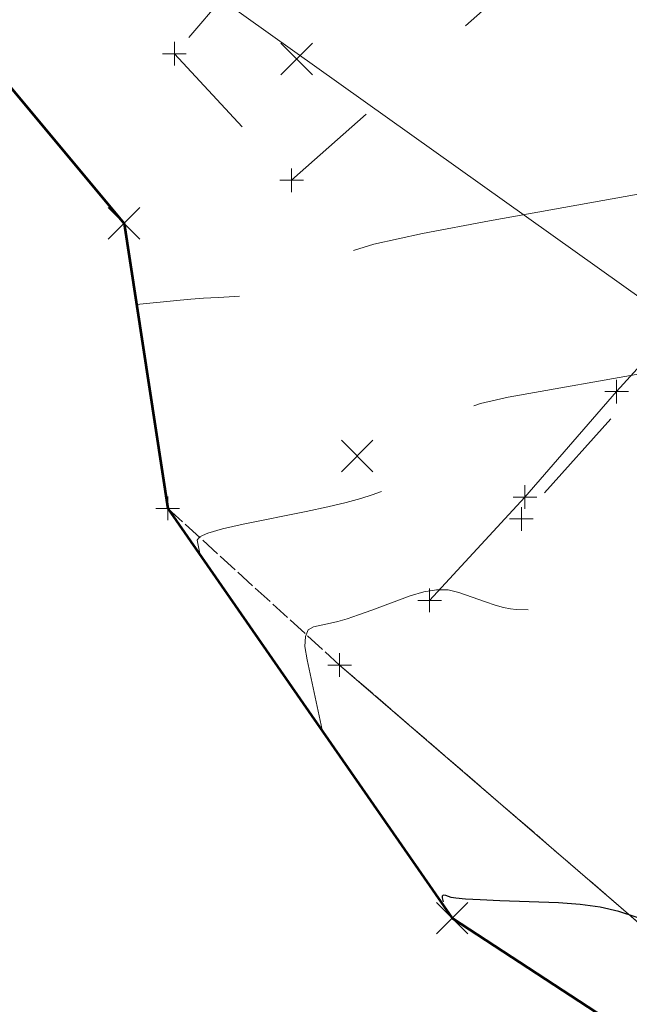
# Model space of a CAD drawing. Extents: x 1926935 to 1928139, y 199322 to 200300.
# Tile 601 of 656: x 1927353 to 1927378, y 199953 to 199994. Entities that reach past the tile are written whole.
import ezdxf

# ---------------------------------------------------------------- set-up
doc = ezdxf.new("R2010")
doc.units = 0
doc.header["$MEASUREMENT"] = 0
for name, pattern in [('DGN Style 2', [14.030763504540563, 8.418458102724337, -5.612305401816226]), ('DGN Style 3', [19.64306890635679, 14.03076350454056, -5.612305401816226]), ('DGN Style 5', [9.821534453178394, 4.209229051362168, -5.612305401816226]), ('fenceex', [0.9999979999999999, 0.8499983, -0.07499984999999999, -0.07499984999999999]), ('gateex', [0]), ('ohelecex', [0])]:
    doc.linetypes.add(name, pattern=pattern)
for name, color, linetype, lineweight in [('DT_X_Contour_Major', 132, 'DGN Style 3', 30), ('DT_X_Contour_Minor', 136, 'DGN Style 3', 0), ('DT_X_Terrain_Ground_Line', 92, 'DGN Style 3', 13), ('PV_X_Driveway', 7, 'DGN Style 5', 0), ('RD_X_Bumper_Block', 7, 'DGN Style 2', 0), ('RD_X_Fence', 230, 'fenceex', 0), ('RD_X_Gate', 230, 'gateex', 0), ('SV_X_Random_Point (Construction)', 7, 'Continuous', 0), ('UT_X_Overhead_Electric', 1, 'ohelecex', 0)]:
    doc.layers.add(name, color=color, linetype=linetype, lineweight=lineweight)
doc.layers.add('SV_X_Shot_Marker (Construction)', color=40, linetype='Continuous', lineweight=0, transparency=0.5)
doc.layers.add('SV_X_Terrain_Boundary', color=7, linetype='Continuous', lineweight=53, plot=False)

# ---------------------------------------------------------------- blocks, each defined once
blk = doc.blocks.new('SVPT_463')
at = {"layer": 'SV_X_Shot_Marker (Construction)', "transparency": 33554495}
for p, q in [((0, 0.0249999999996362), (0, -0.0249999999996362)), ((-0.02500000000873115, 0), (0.02499999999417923, 0))]:
    blk.add_line(p, q, dxfattribs=at)
blk.add_point((0, 0), dxfattribs=at)
blk = doc.blocks.new('SVPT_464')
at = {"layer": 'SV_X_Shot_Marker (Construction)', "transparency": 33554495}
for p, q in [((0, 0.0249999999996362), (0, -0.0249999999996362)), ((-0.02499999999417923, 0), (0.02500000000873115, 0))]:
    blk.add_line(p, q, dxfattribs=at)
blk.add_point((0, 0), dxfattribs=at)
blk = doc.blocks.new('SVPT_478')
at = {"layer": 'SV_X_Shot_Marker (Construction)', "transparency": 33554495}
for p, q in [((1.455191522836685e-11, 0.02500000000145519), (1.455191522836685e-11, -0.02499999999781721)), ((-0.02499999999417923, 1.818989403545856e-12), (0.02500000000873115, 1.818989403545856e-12))]:
    blk.add_line(p, q, dxfattribs=at)
blk.add_point((1.455191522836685e-11, 1.818989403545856e-12), dxfattribs=at)
blk = doc.blocks.new('SVPT_503')
at = {"layer": 'SV_X_Shot_Marker (Construction)', "transparency": 33554495}
for p, q in [((1.455191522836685e-11, 0.0249999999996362), (1.455191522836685e-11, -0.0249999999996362)), ((-0.02499999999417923, 0), (0.02500000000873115, 0))]:
    blk.add_line(p, q, dxfattribs=at)
blk.add_point((1.455191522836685e-11, 0), dxfattribs=at)
blk = doc.blocks.new('SVPT_504')
at = {"layer": 'SV_X_Shot_Marker (Construction)', "transparency": 33554495}
for p, q in [((0, 0.02500000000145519), (0, -0.0249999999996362)), ((-0.02499999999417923, 0), (0.02500000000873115, 0))]:
    blk.add_line(p, q, dxfattribs=at)
blk.add_point((0, 0), dxfattribs=at)
blk = doc.blocks.new('SVPT_505')
at = {"layer": 'SV_X_Shot_Marker (Construction)', "transparency": 33554495}
for p, q in [((0, 0.02500000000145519), (0, -0.0249999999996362)), ((-0.02499999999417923, 0), (0.02500000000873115, 0))]:
    blk.add_line(p, q, dxfattribs=at)
blk.add_point((0, 0), dxfattribs=at)
blk = doc.blocks.new('SVPT_512')
at = {"layer": 'SV_X_Shot_Marker (Construction)', "transparency": 33554495}
for p, q in [((0, 0.02500000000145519), (0, -0.02499999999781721)), ((-0.02500000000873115, 1.818989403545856e-12), (0.02499999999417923, 1.818989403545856e-12))]:
    blk.add_line(p, q, dxfattribs=at)
blk.add_point((0, 1.818989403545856e-12), dxfattribs=at)
blk = doc.blocks.new('SVPT_513')
at = {"layer": 'SV_X_Shot_Marker (Construction)', "transparency": 33554495}
for p, q in [((1.455191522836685e-11, 0.02499999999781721), (1.455191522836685e-11, -0.02500000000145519)), ((-0.02499999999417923, -1.818989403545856e-12), (0.02500000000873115, -1.818989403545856e-12))]:
    blk.add_line(p, q, dxfattribs=at)
blk.add_point((1.455191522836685e-11, -1.818989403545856e-12), dxfattribs=at)
blk = doc.blocks.new('SVPT_514')
at = {"layer": 'SV_X_Shot_Marker (Construction)', "transparency": 33554495}
for p, q in [((1.455191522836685e-11, 0.02499999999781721), (1.455191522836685e-11, -0.02500000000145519)), ((-0.02499999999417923, -1.818989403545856e-12), (0.02500000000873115, -1.818989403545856e-12))]:
    blk.add_line(p, q, dxfattribs=at)
blk.add_point((1.455191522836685e-11, -1.818989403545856e-12), dxfattribs=at)
blk = doc.blocks.new('SVPT_515')
at = {"layer": 'SV_X_Shot_Marker (Construction)', "transparency": 33554495}
for p, q in [((1.455191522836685e-11, 0.0249999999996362), (1.455191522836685e-11, -0.0249999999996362)), ((-0.02499999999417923, 0), (0.02500000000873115, 0))]:
    blk.add_line(p, q, dxfattribs=at)
blk.add_point((1.455191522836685e-11, 0), dxfattribs=at)
blk = doc.blocks.new('SVPT_516')
at = {"layer": 'SV_X_Shot_Marker (Construction)', "transparency": 33554495}
for p, q in [((1.455191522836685e-11, 0.0249999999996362), (1.455191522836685e-11, -0.0249999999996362)), ((-0.02499999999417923, 0), (0.02500000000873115, 0))]:
    blk.add_line(p, q, dxfattribs=at)
blk.add_point((1.455191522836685e-11, 0), dxfattribs=at)
blk = doc.blocks.new('X_191')
at = {"layer": 'SV_X_Random_Point (Construction)', "color": 7, "linetype": 'Continuous', "lineweight": 0, "transparency": 33554559}
for p, q in [((-0.03333333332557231, -0.03337499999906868), (0.03333333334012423, 0.03337500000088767)), ((-0.03333333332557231, 0.03337500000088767), (0.03333333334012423, -0.03337499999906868))]:
    blk.add_line(p, q, dxfattribs=at)
blk = doc.blocks.new('X_199')
at = {"layer": 'SV_X_Random_Point (Construction)', "color": 7, "linetype": 'Continuous', "lineweight": 0, "transparency": 33554559}
for p, q in [((-0.03333333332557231, -0.03337499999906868), (0.03333333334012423, 0.03337500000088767)), ((-0.03333333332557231, 0.03337500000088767), (0.03333333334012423, -0.03337499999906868))]:
    blk.add_line(p, q, dxfattribs=at)
blk = doc.blocks.new('X_200')
at = {"layer": 'SV_X_Random_Point (Construction)', "color": 7, "linetype": 'Continuous', "lineweight": 0, "transparency": 33554559}
for p, q in [((-0.03333333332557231, -0.03337499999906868), (0.03333333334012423, 0.03337500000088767)), ((-0.03333333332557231, 0.03337500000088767), (0.03333333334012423, -0.03337499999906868))]:
    blk.add_line(p, q, dxfattribs=at)
blk = doc.blocks.new('X_201')
at = {"layer": 'SV_X_Random_Point (Construction)', "color": 7, "linetype": 'Continuous', "lineweight": 0, "transparency": 33554559}
for p, q in [((-0.03333333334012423, -0.03337499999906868), (0.03333333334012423, 0.03337500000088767)), ((-0.03333333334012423, 0.03337500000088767), (0.03333333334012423, -0.03337499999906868))]:
    blk.add_line(p, q, dxfattribs=at)
blk = doc.blocks.new('*U2117', base_point=(1927600.1255, 199832.7095, 682.6088333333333))
at = {"layer": 'DT_X_Contour_Major', "elevation": 664.99999998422, "flags": 128}
blk.add_lwpolyline([(1927307.688643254, 200212.2564599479), (1927318.576150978, 200200.5253609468), (1927320.872123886, 200198.1380513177), (1927323.093967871, 200196.0037362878), (1927325.241682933, 200194.1224158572), (1927327.315269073, 200192.4940900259), (1927332.745993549, 200188.4892139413), (1927334.656762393, 200187.070197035), (1927336.316025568, 200185.8168033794), (1927337.723783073, 200184.7290329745), (1927338.880034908, 200183.8068858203), (1927341.628032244, 200181.5686577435), (1927342.886523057, 200180.5369016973), (1927344.600997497, 200179.1203046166), (1927346.771455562, 200177.3188665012), (1927349.397897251, 200175.1325873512), (1927359.661057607, 200166.5813142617), (1927361.906203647, 200164.7144916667), (1927363.745158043, 200163.1889204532), (1927365.177920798, 200162.0046006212), (1927368.45703262, 200159.3014162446), (1927369.877555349, 200158.1458693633), (1927371.679789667, 200156.7066170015), (1927373.863735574, 200154.9836591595), (1927376.429393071, 200152.9769958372), (1927383.780095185, 200147.2476196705), (1927386.244690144, 200145.3284807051), (1927388.125448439, 200143.8680959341), (1927389.422370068, 200142.8664653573), (1927390.135455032, 200142.3235889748), (1927391.258566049, 200141.4875908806), (1927392.041608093, 200140.9242108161), (1927393.548400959, 200139.8610691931), (1927395.77894465, 200138.2981660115), (1927398.733239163, 200136.2355012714), (1927407.576358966, 200130.06871322), (1927410.893121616, 200127.7268368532), (1927414.211069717, 200125.3262987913), (1927417.530203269, 200122.8670990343), (1927420.85052227, 200120.3492375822), (1927436.348110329, 200108.462340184), (1927436.953657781, 200108.0373749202), (1927437.152562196, 200107.8969766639), (1927437.230234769, 200107.8400378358), (1927437.644526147, 200107.4828472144), (1927454.356694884, 200093.1116373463), (1927456.453556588, 200091.3058999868), (1927457.899862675, 200090.0577127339), (1927458.695613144, 200089.3670755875), (1927459.950206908, 200088.2687766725), (1927460.671151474, 200087.6111777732), (1927461.893039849, 200086.4621052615), (1927463.615872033, 200084.8215591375), (1927465.839648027, 200082.689539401), (1927476.690445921, 200072.2602363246), (1927479.551864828, 200069.5054056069), (1927482.43950031, 200066.7214901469), (1927483.608108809, 200065.6516773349), (1927484.948207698, 200064.5301754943), (1927486.459796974, 200063.3569846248), (1927488.142876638, 200062.1321047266), (1927492.859742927, 200058.7968396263), (1927494.509718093, 200057.4665232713), (1927495.921993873, 200055.9770230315), (1927497.096570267, 200054.3283389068), (1927498.033447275, 200052.5204708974), (1927500.214853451, 200047.4872443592), (1927500.9963978, 200045.7920245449), (1927501.704976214, 200044.4812850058), (1927502.340588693, 200043.5550257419), (1927502.903235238, 200043.0132467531), (1927504.306338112, 200042.08114315), (1927504.888559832, 200041.7183210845), (1927505.582897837, 200041.3289325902), (1927506.389352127, 200040.9129776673), (1927507.3079227, 200040.4704563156), (1927511.856190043, 200038.3433683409), (1927512.026176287, 200035.8190003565), (1927512.045244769, 200035.2837139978), (1927512.029598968, 200034.7597269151), (1927511.979238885, 200034.2470391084), (1927511.894164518, 200033.7456505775), (1927511.416150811, 200031.4322024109), (1927514.753817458, 200029.1705413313), (1927515.387677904, 200028.7270619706), (1927515.858830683, 200028.3659072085), (1927516.167275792, 200028.087077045), (1927516.313013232, 200027.8905714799), (1927516.613470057, 200027.1656362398), (1927521.350495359, 200023.3014065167), (1927522.522284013, 200022.1413234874), (1927524.007496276, 200020.3171728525), (1927525.806132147, 200017.8289546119), (1927527.918191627, 200014.6766687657), (1927533.968248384, 200005.3851497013), (1927535.991661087, 200002.2781097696), (1927537.524356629, 199999.9256292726), (1927538.566335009, 199998.3277082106), (1927539.117596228, 199997.4843465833), (1927539.933336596, 199996.24146149), (1927540.280409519, 199995.6934896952), (1927540.70982301, 199994.9817381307), (1927541.221577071, 199994.1062067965), (1927541.815671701, 199993.0668956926), (1927544.780241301, 199987.8346244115), (1927543.01726346, 199987.190940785), (1927542.666229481, 199987.0606985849), (1927542.368689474, 199986.945836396), (1927542.124643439, 199986.8463542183), (1927541.934091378, 199986.7622520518), (1927541.169667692, 199986.4056619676), (1927538.068292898, 199989.3910597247), (1927537.343900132, 199990.0773979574), (1927536.49988246, 199990.8569564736), (1927535.536239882, 199991.7297352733), (1927534.452972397, 199992.6957343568), (1927531.404759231, 199995.396025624), (1927530.219364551, 199996.4417735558), (1927528.949340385, 199997.5537989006), (1927527.594686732, 199998.7321016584), (1927526.155403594, 199999.9766818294), (1927522.20447591, 200003.3839321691), (1927520.806026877, 200004.5884857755), (1927519.573875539, 200005.6467088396), (1927518.508021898, 200006.5586013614), (1927517.608465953, 200007.324163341), (1927513.798566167, 200010.5553479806), (1927513.372588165, 200010.3947687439), (1927513.29173816, 200010.3465004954), (1927513.231750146, 200010.2705154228), (1927513.192624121, 200010.166813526), (1927513.174360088, 200010.0353948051), (1927513.13780591, 200009.3574348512), (1927512.466242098, 200007.6733430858), (1927512.276604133, 200007.2182077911), (1927511.995503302, 200006.5745555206), (1927511.622939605, 200005.7423862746), (1927511.158913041, 200004.7217000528), (1927508.780042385, 199999.5186247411), (1927508.712781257, 199998.0459561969), (1927508.697099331, 199997.7314110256), (1927508.67887975, 199997.4189191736), (1927508.658122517, 199997.1084806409), (1927508.634827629, 199996.8000954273), (1927508.56932439, 199995.980472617), (1927508.521453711, 199995.5090855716), (1927508.426969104, 199994.7096415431), (1927508.285870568, 199993.5821405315), (1927508.098158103, 199992.1265825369), (1927507.113400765, 199984.5685122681), (1927507.044051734, 199984.3184499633), (1927507.022118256, 199984.2335073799), (1927506.986038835, 199984.0858491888), (1927506.935813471, 199983.87547539), (1927506.871442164, 199983.6023859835), (1927506.538035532, 199982.1816323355), (1927506.962749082, 199981.0820544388), (1927507.060711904, 199980.8289618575), (1927507.172580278, 199980.5409317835), (1927507.298354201, 199980.2179642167), (1927507.438033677, 199979.8600591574), (1927507.829053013, 199978.8590623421), (1927508.008754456, 199978.3937455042), (1927508.254594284, 199977.7485426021), (1927508.566572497, 199976.9234536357), (1927508.944689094, 199975.9184786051), (1927510.041184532, 199972.9986971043), (1927510.35299009, 199971.9987567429), (1927510.466035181, 199971.1887717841), (1927510.380319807, 199970.568742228), (1927510.095843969, 199970.1386680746), (1927509.072227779, 199969.2450775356), (1927508.695653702, 199968.9417103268), (1927508.333643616, 199968.7018016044), (1927507.98619752, 199968.5253513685), (1927507.653315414, 199968.4123596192), (1927506.78504845, 199968.1956596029), (1927506.438685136, 199968.1614115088), (1927506.050795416, 199968.2211922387), (1927505.62137929, 199968.3750017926), (1927505.150436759, 199968.6228401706), (1927502.855810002, 199969.9988198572), (1927488.394627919, 199964.5737508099), (1927485.472127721, 199963.542630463), (1927482.902276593, 199962.774299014), (1927480.685074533, 199962.2687564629), (1927478.820521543, 199962.0260028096), (1927474.318578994, 199961.7290449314), (1927472.614293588, 199961.6252933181), (1927470.877894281, 199961.5367568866), (1927469.109381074, 199961.4634356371), (1927467.308753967, 199961.4053295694), (1927462.464263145, 199961.270666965), (1927460.671883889, 199961.1646706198), (1927458.928114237, 199960.9476785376), (1927457.232954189, 199960.6196907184), (1927455.586403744, 199960.1807071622), (1927451.260415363, 199958.8620900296), (1927449.669078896, 199958.4037077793), (1927448.139560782, 199958.0175238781), (1927446.671861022, 199957.7035383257), (1927445.265979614, 199957.4617511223), (1927441.599386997, 199956.9132497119), (1927440.176703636, 199956.7478816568), (1927438.658598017, 199956.6631535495), (1927437.045070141, 199956.6590653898), (1927435.336120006, 199956.7356171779), (1927427.138367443, 199957.2810187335), (1927425.935536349, 199958.0067284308), (1927425.688147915, 199958.1472427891), (1927425.46148165, 199958.2577674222), (1927425.255537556, 199958.3383023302), (1927425.070315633, 199958.388847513), (1927424.604020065, 199958.4836483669), (1927424.437788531, 199958.5170339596), (1927424.288815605, 199958.5460900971), (1927424.157101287, 199958.5708167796), (1927424.042645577, 199958.5912140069), (1927423.760441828, 199958.6398340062), (1927423.665705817, 199958.6555502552), (1927423.593150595, 199958.6662340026), (1927423.542776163, 199958.6718852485), (1927423.51458252, 199958.6725039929), (1927423.468973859, 199958.6674439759), (1927423.088515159, 199958.6660105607), (1927421.981345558, 199958.6655053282), (1927420.147465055, 199958.6659282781), (1927417.58687365, 199958.6672794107), (1927409.789682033, 199958.6721200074), (1927407.119752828, 199958.7310373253), (1927404.957858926, 199958.9041588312), (1927403.304000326, 199959.1914845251), (1927402.15817703, 199959.5930144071), (1927399.780028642, 199960.81603301), (1927398.908065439, 199961.2110214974), (1927398.075787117, 199961.4787230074), (1927397.283193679, 199961.6191375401), (1927396.530285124, 199961.6322650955), (1927394.575442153, 199961.49755594), (1927393.738509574, 199961.3355711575), (1927392.693844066, 199960.9506486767), (1927391.441445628, 199960.3427884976), (1927389.981314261, 199959.5119906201), (1927385.810653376, 199956.9992793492), (1927384.418908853, 199956.1565306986), (1927383.371670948, 199955.5128182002), (1927382.668939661, 199955.0681418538), (1927382.310714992, 199954.8225016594), (1927381.814791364, 199954.4328426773), (1927381.649697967, 199954.3025167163), (1927381.526360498, 199954.20378307), (1927381.444778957, 199954.1366417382), (1927381.404953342, 199954.101092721), (1927381.354426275, 199954.0484184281), (1927381.333467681, 199954.0293020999), (1927381.308487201, 199954.0114588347), (1927381.279484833, 199953.9948886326), (1927381.246460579, 199953.9795914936), (1927381.153033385, 199953.9404965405), (1927381.138227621, 199953.9522456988), (1927381.163880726, 199954.0168143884), (1927381.2299927, 199954.1342026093), (1927381.336563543, 199954.3044103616), (1927381.928298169, 199955.2219587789), (1927378.633451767, 199956.4682186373), (1927377.89894815, 199956.706260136), (1927377.107514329, 199956.886273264), (1927376.259150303, 199957.0082580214), (1927375.353856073, 199957.0722144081), (1927372.863831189, 199957.165393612), (1927372.035646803, 199957.1999165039), (1927371.418612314, 199957.2336007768), (1927371.012727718, 199957.2664464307), (1927370.817993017, 199957.2984534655), (1927370.580233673, 199957.3826873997), (1927370.50434539, 199957.4003904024), (1927370.455000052, 199957.3903239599), (1927370.432197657, 199957.3524880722), (1927370.435938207, 199957.2868827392), (1927370.515327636, 199956.9159291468)], dxfattribs=at)
at = {"layer": 'DT_X_Contour_Minor', "flags": 128}
for points, elevation in [([(1927293.007263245, 200215.7133241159), (1927299.99563219, 200209.9872216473), (1927301.57369121, 200208.558317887), (1927303.312853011, 200206.7256505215), (1927305.213117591, 200204.4892195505), (1927307.27448495, 200201.8490249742), (1927312.986268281, 200194.2701546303), (1927314.873190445, 200191.770927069), (1927316.250119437, 200189.9573971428), (1927317.117055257, 200188.8295648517), (1927317.473997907, 200188.3874301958), (1927317.745854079, 200188.1226679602), (1927318.233334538, 200187.7074669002), (1927319.491883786, 200186.6604353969), (1927321.521501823, 200184.9815734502), (1927324.322188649, 200182.6708810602), (1927332.818778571, 200175.6665940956), (1927335.618914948, 200173.3613409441), (1927337.646881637, 200171.6987967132), (1927338.902678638, 200170.6789614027), (1927339.386305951, 200170.3018350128), (1927339.646419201, 200170.1531098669), (1927339.756591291, 200170.0850405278), (1927339.892022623, 200169.9923763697), (1927340.052713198, 200169.8751173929), (1927340.238663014, 200169.7332635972), (1927340.76820818, 200169.3221937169), (1927341.36042281, 200168.9169680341), (1927342.739907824, 200168.009593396), (1927344.906663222, 200166.6000698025), (1927347.860689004, 200164.6883972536), (1927356.787784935, 200158.9210718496), (1927359.785125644, 200156.9819303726), (1927362.081825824, 200155.4899999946), (1927363.677885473, 200154.4452807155), (1927364.573304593, 200153.8477725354), (1927366.02690154, 200152.8506988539), (1927366.842599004, 200152.2726069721), (1927368.199493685, 200151.2861365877), (1927370.097585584, 200149.8912877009), (1927372.536874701, 200148.0880603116), (1927382.241611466, 200140.9002233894), (1927384.256944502, 200139.4108790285), (1927385.809241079, 200138.2669161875), (1927386.898501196, 200137.4683348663), (1927389.185812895, 200135.7992933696), (1927390.300330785, 200135.008835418), (1927391.928400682, 200133.8892426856), (1927394.070022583, 200132.4405151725), (1927396.725196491, 200130.6626528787), (1927404.490396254, 200125.4828403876), (1927407.15619267, 200123.7014289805), (1927409.329682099, 200122.2420541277), (1927411.010864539, 200121.1047158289), (1927412.199739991, 200120.2894140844), (1927414.71366521, 200118.5446581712), (1927415.84017959, 200117.7604782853), (1927417.334278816, 200116.7165055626), (1927419.195962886, 200115.412740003), (1927421.425231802, 200113.8491816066), (1927427.860062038, 200109.3333021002), (1927430.139997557, 200107.701274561), (1927432.153681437, 200106.1921015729), (1927433.901113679, 200104.805783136), (1927435.382294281, 200103.5423192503), (1927438.977107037, 200100.33688829), (1927440.367568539, 200099.1037518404), (1927441.842843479, 200097.8084157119), (1927443.402931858, 200096.4508799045), (1927445.047833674, 200095.0311444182), (1927449.547323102, 200091.1622502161), (1927451.246021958, 200089.6981596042), (1927452.967501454, 200088.2075584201), (1927454.711761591, 200086.6904466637), (1927456.478802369, 200085.1468243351), (1927461.221285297, 200080.9951506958), (1927462.920437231, 200079.4954357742), (1927464.461030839, 200078.1100462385), (1927465.843066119, 200076.838982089), (1927467.066543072, 200075.6822433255), (1927470.117737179, 200072.7500404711), (1927471.452711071, 200071.4661002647), (1927473.169237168, 200069.8134317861), (1927475.267315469, 200067.7920350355), (1927477.746945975, 200065.4019100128), (1927484.868030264, 200058.5366055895), (1927487.261870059, 200056.2434577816), (1927489.10257623, 200054.512992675), (1927490.390148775, 200053.3452102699), (1927491.124587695, 200052.7401105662), (1927492.345579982, 200051.8767549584), (1927492.791181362, 200051.4897212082), (1927493.212241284, 200050.9761366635), (1927493.608759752, 200050.3360013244), (1927493.980736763, 200049.5693151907), (1927494.939953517, 200047.3560844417), (1927495.178421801, 200046.6078711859), (1927495.174414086, 200046.0231544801), (1927494.927930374, 200045.6019343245), (1927494.438970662, 200045.3442107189), (1927492.811776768, 200044.8749431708), (1927492.26334496, 200044.7120621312), (1927491.838444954, 200044.5753696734), (1927491.537076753, 200044.4648657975), (1927491.359240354, 200044.3805505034), (1927491.049719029, 200044.1906278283), (1927490.892633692, 200044.1546128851), (1927490.653518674, 200044.1890100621), (1927490.332373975, 200044.2938193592), (1927489.929199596, 200044.4690407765), (1927488.744695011, 200045.0301807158), (1927488.084926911, 200045.3627787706), (1927486.99400105, 200045.9397179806), (1927485.471917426, 200046.7609983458), (1927483.518676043, 200047.8266198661), (1927473.397514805, 200053.3696496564), (1927473.03767878, 200052.7054823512), (1927472.968178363, 200052.5652559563), (1927472.913892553, 200052.4292199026), (1927472.874821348, 200052.2973741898), (1927472.850964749, 200052.1697188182), (1927472.775134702, 200051.583771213), (1927471.618259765, 200047.2719787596), (1927471.371909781, 200046.3834848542), (1927471.128663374, 200045.5659141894), (1927470.888520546, 200044.8192667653), (1927470.651481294, 200044.1435425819), (1927469.5525398, 200041.1556506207), (1927469.80678964, 200036.8544608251), (1927469.880418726, 200035.8414902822), (1927469.992341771, 200034.6459457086), (1927470.142558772, 200033.2678271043), (1927470.33106973, 200031.7071344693), (1927471.300140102, 200023.9978961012), (1927471.3024467, 200023.9917004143), (1927471.310694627, 200023.9529610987), (1927471.334449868, 200023.8393984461), (1927471.373712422, 200023.6510124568), (1927471.428482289, 200023.3878031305), (1927471.720258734, 200021.9849051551), (1927473.562438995, 200018.8640264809), (1927473.966511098, 200018.1528200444), (1927474.389221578, 200017.3567201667), (1927474.830570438, 200016.4757268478), (1927475.290557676, 200015.5098400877), (1927476.542041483, 200012.820950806), (1927476.980993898, 200011.8776320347), (1927477.359238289, 200011.0643426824), (1927477.676774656, 200010.381082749), (1927477.933602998, 200009.8278522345), (1927478.537534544, 200008.5259434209), (1927478.758694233, 200008.0538073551), (1927478.969224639, 200007.6138307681), (1927479.169125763, 200007.2060136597), (1927479.358397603, 200006.8303560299), (1927480.216864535, 200005.1523258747), (1927478.094073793, 200006.6219767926), (1927477.563772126, 200006.9472382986), (1927476.882634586, 200007.2931724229), (1927476.050661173, 200007.6597791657), (1927475.067851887, 200008.0470585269), (1927472.245912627, 200009.1073669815), (1927471.189566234, 200009.5514998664), (1927470.136981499, 200010.0886671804), (1927469.088158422, 200010.7188689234), (1927468.043097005, 200011.4421050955), (1927463.174920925, 200015.0342875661), (1927458.363985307, 200012.6656823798), (1927457.075586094, 200011.9209490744), (1927455.272218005, 200010.7018656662), (1927452.95388104, 200009.0084321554), (1927450.120575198, 200006.8406485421), (1927441.878467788, 200000.4274254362), (1927439.118248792, 199998.300509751), (1927437.019172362, 199996.7296800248), (1927435.581238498, 199995.7149362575), (1927434.804447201, 199995.2562784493), (1927433.614527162, 199994.7746389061), (1927432.888885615, 199994.5114238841), (1927431.604401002, 199994.0830084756), (1927429.761073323, 199993.4893926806), (1927427.35890258, 199992.730576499), (1927420.207989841, 199990.4867994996), (1927417.811477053, 199989.7449071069), (1927415.985123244, 199989.2020626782), (1927414.728928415, 199988.8582662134), (1927414.042892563, 199988.7135177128), (1927412.973675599, 199988.5929189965), (1927412.576903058, 199988.5425574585), (1927412.188498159, 199988.481921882), (1927411.808460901, 199988.4110122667), (1927411.436791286, 199988.3298286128), (1927410.456829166, 199988.099640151), (1927409.854251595, 199988.0108549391), (1927408.781490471, 199987.9171406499), (1927407.238545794, 199987.8184972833), (1927405.225417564, 199987.7149248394), (1927399.230164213, 199987.4321595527), (1927397.183593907, 199987.3374060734), (1927395.540323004, 199987.2652196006), (1927394.300351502, 199987.2156001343), (1927393.463679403, 199987.1885476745), (1927391.77028634, 199987.1464971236), (1927391.156713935, 199987.1598270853), (1927390.586041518, 199987.2313548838), (1927390.05826909, 199987.3610805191), (1927389.57339665, 199987.549003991), (1927387.410758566, 199988.5617751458), (1927372.425320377, 199985.9016848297), (1927369.600412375, 199985.3674975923), (1927367.548019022, 199984.9049745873), (1927366.268140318, 199984.5141158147), (1927365.760776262, 199984.1949212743), (1927365.437824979, 199983.4392881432), (1927365.237397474, 199983.1866766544), (1927364.878328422, 199982.9955670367), (1927364.360617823, 199982.8659592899), (1927363.684265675, 199982.797853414), (1927361.669137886, 199982.6982402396), (1927360.958267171, 199982.6607353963), (1927360.337000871, 199982.6229307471), (1927359.805338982, 199982.5848262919), (1927359.363281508, 199982.5464220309), (1927357.509423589, 199982.3665025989)], 662.000000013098), ([(1927297.097491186, 200214.8983807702), (1927301.314677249, 200211.4429193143), (1927302.29250015, 200210.5467597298), (1927303.418603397, 200209.3391930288), (1927304.692986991, 200207.8202192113), (1927306.11565093, 200205.9898382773), (1927313.100736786, 200196.7214439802), (1927316.867526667, 200192.5540376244), (1927317.769101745, 200191.6073013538), (1927318.85948846, 200190.5531238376), (1927320.138686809, 200189.3915050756), (1927321.606696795, 200188.1224450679), (1927325.773138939, 200184.5950300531), (1927327.251150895, 200183.3410544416), (1927328.560355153, 200182.2246888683), (1927329.700751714, 200181.2459333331), (1927330.672340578, 200180.4047878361), (1927333.038167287, 200178.3452132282), (1927333.928231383, 200177.576744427), (1927334.824053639, 200176.8160189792), (1927335.725634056, 200176.0630368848), (1927336.632972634, 200175.3177981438), (1927339.06021972, 200173.3408193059), (1927339.962681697, 200172.6037716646), (1927340.84963231, 200171.8753628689), (1927341.721071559, 200171.1555929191), (1927342.576999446, 200170.4444618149), (1927346.535136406, 200167.1460073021), (1927359.085539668, 200159.0378543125), (1927361.472591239, 200157.4943560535), (1927363.255001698, 200156.3387839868), (1927364.432771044, 200155.5711381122), (1927365.005899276, 200155.1914184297), (1927365.72805308, 200154.6960675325), (1927366.339812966, 200154.2558857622), (1927367.633477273, 200153.3068536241), (1927369.609046, 200151.8489711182), (1927372.266519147, 200149.8822382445), (1927382.945322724, 200141.9723071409), (1927386.418791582, 200139.4045118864), (1927387.209257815, 200138.823559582), (1927388.476040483, 200137.8991937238), (1927389.305128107, 200137.3201094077), (1927390.842303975, 200136.2761308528), (1927393.087568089, 200134.7672580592), (1927396.040920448, 200132.7934910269), (1927404.860644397, 200126.9102532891), (1927407.825431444, 200124.9306676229), (1927410.104999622, 200123.4043389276), (1927411.699348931, 200122.3312672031), (1927412.608479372, 200121.7114524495), (1927414.119202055, 200120.6629557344), (1927414.970088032, 200120.0696570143), (1927416.389703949, 200119.0761333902), (1927418.378049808, 200117.682384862), (1927428.512300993, 200110.5708490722), (1927431.111254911, 200108.7255373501), (1927433.225235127, 200107.177773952), (1927434.85424164, 200105.9275588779), (1927435.99827445, 200104.9748921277), (1927438.402397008, 200102.8311785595), (1927439.459887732, 200101.8967836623), (1927440.829267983, 200100.7013841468), (1927442.510537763, 200099.2449800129), (1927444.503697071, 200097.5275712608), (1927450.234641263, 200092.5998084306), (1927452.282912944, 200090.8359855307), (1927454.129519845, 200089.2403389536), (1927455.774461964, 200087.8128686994), (1927457.217739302, 200086.553574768), (1927460.797592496, 200083.4196927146), (1927462.170675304, 200082.2006831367), (1927463.605033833, 200080.8940659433), (1927465.100668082, 200079.4998411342), (1927466.657578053, 200078.0180087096), (1927470.891038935, 200073.949645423), (1927472.547796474, 200072.3566742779), (1927474.342973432, 200070.6290333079), (1927476.276569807, 200068.7667225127), (1927478.348585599, 200066.7697418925), (1927484.05852027, 200061.2649004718), (1927486.043949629, 200059.3795310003), (1927487.717786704, 200057.8520536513), (1927489.080031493, 200056.6824684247), (1927490.130683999, 200055.8707753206), (1927492.516967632, 200054.1834498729), (1927493.387842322, 200053.4270386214), (1927494.210753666, 200052.4232989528), (1927494.985701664, 200051.1722308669), (1927495.712686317, 200049.6738343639), (1927497.587360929, 200045.3483391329), (1927498.053418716, 200043.8860456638), (1927498.045586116, 200042.7432866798), (1927497.56386313, 200041.9200621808), (1927496.608249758, 200041.4163721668), (1927493.428093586, 200040.4992447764), (1927492.382963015, 200040.1973049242), (1927491.63268843, 200039.9793309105), (1927491.177269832, 200039.8453227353), (1927491.016707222, 200039.7952803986), (1927490.981681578, 200039.7737886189), (1927490.921184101, 200039.7899518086), (1927490.765960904, 200039.8545602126), (1927490.516011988, 200039.967613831), (1927490.171337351, 200040.1291126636), (1927488.341829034, 200040.9958127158), (1927488.391362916, 200040.2957584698), (1927488.376269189, 200040.1262775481), (1927488.309759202, 200039.9178580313), (1927488.191832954, 200039.6704999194), (1927488.022490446, 200039.3842032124), (1927487.112254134, 200037.957295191), (1927486.214560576, 200035.3096267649), (1927486.005572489, 200034.6905688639), (1927485.763334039, 200033.9681102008), (1927485.487845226, 200033.1422507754), (1927485.17910605, 200032.2129905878), (1927483.66073905, 200027.6351746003), (1927484.095256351, 200023.9577965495), (1927484.168014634, 200023.0621457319), (1927484.200067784, 200021.9512124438), (1927484.191415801, 200020.6249966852), (1927484.142058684, 200019.0834984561), (1927483.816746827, 200011.3875142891), (1927484.012287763, 200010.9259956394), (1927484.059665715, 200010.8058881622), (1927484.117996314, 200010.6433594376), (1927484.18727956, 200010.4384094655), (1927484.267515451, 200010.1910382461), (1927484.667505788, 200008.9376563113), (1927485.961663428, 200006.147811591), (1927486.302589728, 200005.432625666), (1927486.770729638, 200004.4827156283), (1927487.366083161, 200003.298081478), (1927488.088650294, 200001.878723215), (1927490.185114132, 199997.7808023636), (1927490.897090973, 199996.3837174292), (1927491.460673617, 199995.2659032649), (1927491.875862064, 199994.4273598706), (1927492.142656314, 199993.8680872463), (1927492.65624872, 199992.749054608), (1927492.829538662, 199992.3695292), (1927492.964214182, 199992.0702274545), (1927493.060275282, 199991.8511493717), (1927493.11772196, 199991.7122949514), (1927493.219427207, 199991.4489813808), (1927493.260104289, 199991.3438809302), (1927493.3058566, 199991.2260647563), (1927493.356684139, 199991.095532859), (1927493.412586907, 199990.9522852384), (1927493.685308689, 199990.2541263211), (1927492.820070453, 199990.7337971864), (1927492.460941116, 199990.9663460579), (1927491.754369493, 199991.4584194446), (1927490.700355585, 199992.2100173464), (1927489.29889939, 199993.2211397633), (1927485.098426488, 199996.2634988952), (1927483.596464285, 199997.3474005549), (1927482.240932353, 199998.3173361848), (1927481.031830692, 199999.1733057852), (1927479.969159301, 199999.9153093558), (1927477.330609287, 200001.742030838), (1927476.455778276, 200002.3448267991), (1927475.810197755, 200002.7831735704), (1927475.393867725, 200003.0570711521), (1927475.206788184, 200003.1665195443), (1927475.013576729, 200003.2391163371), (1927474.941251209, 200003.2695250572), (1927474.86918324, 200003.306303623), (1927474.797372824, 200003.3494520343), (1927474.72581996, 200003.3989702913), (1927474.392507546, 200003.6449184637), (1927457.426606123, 199995.2919648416), (1927454.13721962, 199993.6415328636), (1927451.540160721, 199992.2700741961), (1927449.635429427, 199991.1775888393), (1927448.423025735, 199990.364076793), (1927446.113052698, 199988.5666757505), (1927445.146709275, 199987.8925569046), (1927443.980158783, 199987.2182511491), (1927442.613401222, 199986.5437584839), (1927441.046436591, 199985.8690789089), (1927436.600921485, 199984.0696841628), (1927434.943566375, 199983.4169199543), (1927433.305637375, 199982.8081733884), (1927431.687134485, 199982.2434444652), (1927430.088057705, 199981.7227331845), (1927425.849754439, 199980.3928599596), (1927424.340806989, 199979.9297617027), (1927422.992692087, 199979.5378718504), (1927421.805409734, 199979.2171904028), (1927420.77895993, 199978.9677173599), (1927418.25620385, 199978.3974004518), (1927417.215084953, 199978.1655640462), (1927415.983795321, 199977.8977925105), (1927414.562334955, 199977.5940858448), (1927412.950703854, 199977.2544440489), (1927404.986027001, 199975.5856003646), (1927405.08315219, 199975.2186089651), (1927405.063289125, 199975.1392501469), (1927404.96207485, 199975.0584557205), (1927404.779509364, 199974.976225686), (1927404.515592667, 199974.8925600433), (1927403.703346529, 199974.6675375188), (1927403.39417253, 199974.5902328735), (1927403.075835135, 199974.5270858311), (1927402.748334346, 199974.4780963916), (1927402.411670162, 199974.4432645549), (1927401.501681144, 199974.369256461), (1927401.196103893, 199974.352208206), (1927400.961863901, 199974.3565695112), (1927400.798961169, 199974.3823403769), (1927400.707395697, 199974.429520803), (1927400.446543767, 199974.6996517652), (1927393.976103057, 199974.5352046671), (1927392.661678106, 199974.5425222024), (1927391.49144927, 199974.6349521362), (1927390.465416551, 199974.8124944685), (1927389.583579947, 199975.0751491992), (1927387.424277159, 199975.8890450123), (1927386.594547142, 199976.2128670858), (1927385.724834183, 199976.5739114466), (1927384.815138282, 199976.9721780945), (1927383.865459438, 199977.4076670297), (1927379.340331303, 199979.5268007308), (1927373.226741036, 199978.4415670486), (1927372.056612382, 199978.1823277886), (1927371.166336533, 199977.8697101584), (1927370.55591349, 199977.5037141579), (1927370.225343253, 199977.0843397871), (1927369.716959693, 199975.8948369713), (1927369.500269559, 199975.4860273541), (1927369.231486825, 199975.1517256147), (1927368.910611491, 199974.8919317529), (1927368.537643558, 199974.7066457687), (1927367.473605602, 199974.3118936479), (1927366.999567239, 199974.1570833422), (1927366.375480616, 199973.9887165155), (1927365.601345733, 199973.8067931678), (1927364.677162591, 199973.6113132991), (1927362.012609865, 199973.071958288), (1927361.141928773, 199972.8780430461), (1927360.528300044, 199972.7008135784), (1927360.171723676, 199972.540269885), (1927360.072199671, 199972.3964119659), (1927360.207543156, 199971.7640084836)], 663.0000000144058), ([(1927301.187719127, 200214.0834374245), (1927302.633722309, 200212.8986169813), (1927302.96900157, 200212.5913387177), (1927303.355123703, 200212.1772841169), (1927303.792088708, 200211.6564531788), (1927304.279896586, 200211.0288459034), (1927306.674966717, 200207.8508671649), (1927315.480940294, 200198.1083353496), (1927317.206362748, 200196.2187043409), (1927318.608641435, 200194.725182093), (1927319.687776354, 200193.6277686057), (1927320.443767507, 200192.9264638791), (1927322.028885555, 200191.5844629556), (1927322.750049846, 200190.9958569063), (1927323.724704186, 200190.2365394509), (1927324.952848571, 200189.3065105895), (1927326.434483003, 200188.205770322), (1927330.723494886, 200185.042847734), (1927332.287287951, 200183.8775771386), (1927333.761908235, 200182.7539572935), (1927335.147355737, 200181.6719881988), (1927336.443630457, 200180.6316698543), (1927339.781466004, 200177.9130219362), (1927341.310082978, 200176.6598067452), (1927343.392557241, 200174.9391471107), (1927346.028888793, 200172.7510430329), (1927349.219077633, 200170.0954945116), (1927363.673110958, 200158.0505101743), (1927365.429801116, 200156.586806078), (1927365.470923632, 200156.5529061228), (1927365.503904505, 200156.5265934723), (1927365.675225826, 200156.392367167), (1927366.541101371, 200155.7173890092), (1927381.097057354, 200144.9347030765), (1927385.821930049, 200141.4351478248), (1927387.04932078, 200140.5265670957), (1927387.520014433, 200140.1787842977), (1927387.766268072, 200139.9990940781), (1927388.309925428, 200139.6313833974), (1927389.756207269, 200138.66301902), (1927395.356644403, 200134.924329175), (1927408.494670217, 200126.1599062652), (1927410.880317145, 200124.5666237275), (1927412.387833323, 200123.5578185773), (1927413.017218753, 200123.1334908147), (1927413.5247389, 200122.7812532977), (1927417.560136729, 200119.9520297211), (1927420.445019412, 200117.9276412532), (1927429.164539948, 200111.8083960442), (1927432.082512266, 200109.7498001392), (1927434.296788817, 200108.163446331), (1927435.807369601, 200107.0493346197), (1927436.614254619, 200106.4074650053), (1927437.82768698, 200105.3254688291), (1927438.552206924, 200104.6898154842), (1927439.815692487, 200103.5943525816), (1927441.618143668, 200102.0390801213), (1927443.959560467, 200100.0239981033), (1927450.921959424, 200094.0373666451), (1927453.319803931, 200091.9738114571), (1927455.291538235, 200090.2731194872), (1927456.837162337, 200088.935290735), (1927457.956676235, 200087.9603252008), (1927460.373899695, 200085.8442347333), (1927461.420913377, 200084.9059304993), (1927462.749036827, 200083.678085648), (1927464.358270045, 200082.1607001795), (1927466.248613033, 200080.3537740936), (1927473.642881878, 200073.2472482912), (1927475.516709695, 200071.4446348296), (1927477.285824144, 200069.7414099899), (1927478.950225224, 200068.1375737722), (1927483.249010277, 200063.9931953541), (1927484.8260292, 200062.5156042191), (1927486.332997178, 200061.1911146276), (1927487.769914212, 200060.0197265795), (1927489.136780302, 200059.001440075), (1927492.688355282, 200056.4901447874), (1927493.98101048, 200055.3724150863), (1927495.195294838, 200053.9026974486), (1927496.331208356, 200052.0809918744), (1927497.388751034, 200049.9072983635), (1927500.10437039, 200043.6414650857), (1927500.998648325, 200041.5833525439), (1927501.644767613, 200040.1083898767), (1927502.042728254, 200039.2165770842), (1927502.192530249, 200038.9079141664), (1927502.261124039, 200038.8623462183), (1927502.289587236, 200038.8446088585), (1927502.36295679, 200038.8052378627), (1927502.407863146, 200038.7836042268), (1927502.630215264, 200038.6796168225), (1927502.684487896, 200037.8736451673), (1927502.691913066, 200037.6132194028), (1927502.690928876, 200037.1773585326), (1927502.681535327, 200036.5660625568), (1927502.663732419, 200035.7793314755), (1927502.561030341, 200031.6985711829), (1927502.365501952, 200027.0565199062), (1927502.207292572, 200026.8088969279), (1927502.066921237, 200026.6010486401), (1927501.303984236, 200025.5057243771), (1927501.145751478, 200025.2520537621), (1927501.029126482, 200025.0040626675), (1927500.954109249, 200024.7617510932), (1927500.920699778, 200024.5251190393), (1927500.861873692, 200023.4340883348), (1927498.847450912, 200018.382486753), (1927498.445961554, 200017.3832886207), (1927498.104817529, 200016.5506663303), (1927497.824018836, 200015.8846198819), (1927497.603565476, 200015.3851492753), (1927496.715588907, 200013.4429634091), (1927496.398564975, 200006.5017898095), (1927496.331095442, 200005.0998734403), (1927496.264554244, 200003.8689130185), (1927496.19894138, 200002.8089085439), (1927496.134256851, 200001.9198600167), (1927495.834561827, 199998.1698640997), (1927496.033047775, 199997.5985511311), (1927496.065795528, 199997.4735067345), (1927496.078973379, 199997.3432219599), (1927496.072581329, 199997.207696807), (1927496.046619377, 199997.0669312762), (1927495.879800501, 199996.3977979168), (1927497.195121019, 199993.5319327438), (1927497.487895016, 199992.8750976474), (1927497.802508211, 199992.1328202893), (1927498.138960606, 199991.3051006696), (1927498.497252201, 199990.3919387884), (1927499.875592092, 199986.8254867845), (1927500.318499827, 199985.6849608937), (1927500.810538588, 199984.4213397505), (1927501.351708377, 199983.0346233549), (1927503.991806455, 199976.2760579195), (1927495.558738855, 199980.9523252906), (1927494.534782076, 199981.523413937), (1927493.839656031, 199981.9144902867), (1927493.473360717, 199982.1255543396), (1927492.531254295, 199982.6904912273), (1927491.882089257, 199982.4469589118), (1927491.717402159, 199982.3984622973), (1927491.501554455, 199982.3573434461), (1927491.234546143, 199982.3236023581), (1927490.916377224, 199982.2972390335), (1927489.999712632, 199982.2367738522), (1927489.259920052, 199982.2106026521), (1927487.728040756, 199982.1774379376), (1927485.404074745, 199982.1372797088), (1927482.288022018, 199982.0901279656), (1927472.922432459, 199981.955065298), (1927469.647444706, 199981.8133191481), (1927466.846673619, 199981.4893776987), (1927464.520119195, 199980.98324095), (1927462.667781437, 199980.294908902), (1927458.360502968, 199978.2164297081), (1927456.553373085, 199977.431248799), (1927454.362442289, 199976.6345654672), (1927451.78771058, 199975.8263797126), (1927448.829177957, 199975.0066915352), (1927440.428023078, 199972.8055198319), (1927437.665475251, 199972.0808646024), (1927435.678697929, 199971.5577776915), (1927434.46769111, 199971.2362590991), (1927434.032454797, 199971.1163088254), (1927433.906185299, 199971.0651991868), (1927433.86204879, 199971.0475802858), (1927433.824341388, 199971.0330558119), (1927433.793063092, 199971.0216257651), (1927433.768213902, 199971.0132901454), (1927433.710521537, 199970.9951877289), (1927433.448411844, 199970.9342725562), (1927432.705352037, 199970.7651038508), (1927431.481342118, 199970.4876816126), (1927429.776382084, 199970.1020058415), (1927424.588555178, 199968.9291990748), (1927422.788540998, 199968.5238884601), (1927421.279368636, 199968.1875616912), (1927420.061038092, 199967.9202187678), (1927419.133549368, 199967.7218596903), (1927415.483899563, 199966.9571463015), (1927415.528405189, 199966.78898002), (1927415.42948726, 199966.7277330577), (1927415.113659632, 199966.6160634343), (1927414.580922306, 199966.4539711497), (1927413.831275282, 199966.241456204), (1927411.543003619, 199965.6075194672), (1927410.665790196, 199965.3995874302), (1927409.75035367, 199965.2512438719), (1927408.796694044, 199965.1624887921), (1927407.804811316, 199965.1333221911), (1927405.108826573, 199965.1349958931), (1927404.191640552, 199965.1522929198), (1927403.462071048, 199965.2029287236), (1927402.920118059, 199965.2869033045), (1927402.565781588, 199965.4042166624), (1927401.871039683, 199965.7615039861), (1927401.492432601, 199965.8683578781), (1927400.877667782, 199965.9209540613), (1927400.026745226, 199965.9192925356), (1927398.939664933, 199965.8633733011), (1927395.72590717, 199965.6419117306), (1927394.612740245, 199965.533908), (1927393.683557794, 199965.3759929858), (1927392.938359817, 199965.1681666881), (1927392.377146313, 199964.9104291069), (1927391.125889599, 199964.1565805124), (1927390.705929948, 199963.9018451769), (1927390.384493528, 199963.7030256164), (1927390.161580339, 199963.5601218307), (1927390.037190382, 199963.4731338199), (1927389.83684814, 199963.3157201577), (1927389.776258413, 199963.2720506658), (1927389.744745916, 199963.2591024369), (1927389.742310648, 199963.2768754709), (1927389.768952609, 199963.3253697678), (1927389.96112863, 199963.6233594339), (1927379.205126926, 199967.691765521), (1927377.16069469, 199968.4556275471), (1927375.637112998, 199969.0036110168), (1927374.63438185, 199969.3357159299), (1927374.152501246, 199969.4519422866), (1927373.561953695, 199969.4740411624), (1927373.315085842, 199969.5001027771), (1927373.017392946, 199969.5617134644), (1927372.668875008, 199969.6588732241), (1927372.269532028, 199969.7915820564), (1927371.13685069, 199970.1928710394), (1927370.689555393, 199970.2964841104), (1927370.197180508, 199970.3063565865), (1927369.659726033, 199970.2224884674), (1927369.07719197, 199970.0448797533), (1927367.463661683, 199969.4462690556), (1927366.900277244, 199969.2429788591), (1927366.420271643, 199969.0820662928), (1927366.023644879, 199968.9635313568), (1927365.710396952, 199968.887374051), (1927364.986240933, 199968.7407914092), (1927364.765845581, 199968.6122398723), (1927364.647776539, 199968.3365222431), (1927364.632033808, 199967.9136385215), (1927364.718617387, 199967.3435887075), (1927365.361435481, 199964.3399686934)], 664.0000000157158)]:
    blk.add_lwpolyline(points, dxfattribs=dict(at, elevation=elevation))

msp = doc.modelspace()

# ---------------------------------------------------------------- linework, layer by layer
at = {"layer": 'PV_X_Driveway'}
for points in [[(1927330.956, 200030.5525, 659.918599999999), (1927342.699, 200041.0205999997, 658.4205), (1927349.459, 200047.2984000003, 657.5704999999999), (1927359.568, 200058.5605999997, 656.452900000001), (1927369.409, 200074.3027999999, 655.3712999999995), (1927385.32, 200065.886, 656.533599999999), (1927407.598, 200051.6765, 657.8444999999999), (1927412.42, 200047.2427000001, 658.3275), (1927424.078, 200030.1670999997, 659.8285), (1927407.519, 200010.7647000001, 660.7372999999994), (1927390.647, 199992.1847999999, 661.5989999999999), (1927373.779, 199973.3007999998, 663.689099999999)], [(1927373.689, 200025.6489000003, 658.523400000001), (1927381.213, 200018.7527999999, 659.2295), (1927368.882, 200004.2732999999, 660.1245), (1927359.115, 199992.9544000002, 661.4447999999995), (1927364.069, 199987.6120999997, 661.579900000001), (1927379.82, 200001.6007999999, 660.5312000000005), (1927387.089, 200008.5322999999, 659.605599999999), (1927393.983, 200009.0357000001, 659.5317000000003), (1927406.171, 200021.0642999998, 659.477900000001), (1927413.219, 200028.4992000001, 659.3489999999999)]]:
    msp.add_polyline3d(points, dxfattribs=at)
at = {"layer": 'RD_X_Bumper_Block', "extrusion": (0.06583054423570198, 0.07296190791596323, 0.9951597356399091), "elevation": 142131.3032688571, "flags": 128}
msp.add_lwpolyline([(-1297036.185112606, -1432575.629897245), (-1297036.185112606, -1432581.537058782)], dxfattribs=at)
at = {"layer": 'RD_X_Bumper_Block', "extrusion": (0.03952756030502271, 0.04551182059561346, 0.9981814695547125), "elevation": 85948.08813579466, "flags": 128}
msp.add_lwpolyline([(-1324037.407961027, -1412196.25707831), (-1324037.407961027, -1412202.172743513)], dxfattribs=at)
at = {"layer": 'RD_X_Bumper_Block', "extrusion": (0.04431487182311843, 0.0480297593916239, 0.9978623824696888), "elevation": 95678.33862527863, "flags": 128}
msp.add_lwpolyline([(-1280934.219094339, -1450791.60886247), (-1280934.219094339, -1450797.567516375)], dxfattribs=at)
at = {"layer": 'RD_X_Fence'}
msp.add_polyline3d([(1927358.833, 199973.744, 662.7332999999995), (1927366.096, 199967.1244000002, 664.3732000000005), (1927381.25, 199954.0595, 664.9727000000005), (1927385.788, 199950.609, 666.8347999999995), (1927403.651, 199935.7149000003, 668.0095)], dxfattribs=at)
at = {"layer": 'RD_X_Gate', "extrusion": (-0.02268285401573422, 0.01955584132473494, 0.999551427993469), "elevation": -39143.56325473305, "flags": 128}
msp.add_lwpolyline([(-1409966.477793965, 1328604.408089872), (-1409966.477793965, 1328624.425450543)], dxfattribs=at)
at = {"layer": 'SV_X_Terrain_Boundary'}
msp.add_polyline3d([(1927065.849, 200161.7834000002, 634.848599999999), (1927072.669, 200156.384, 635.0632000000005), (1927101.957, 200156.5929000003, 635.742400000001), (1927134.451, 200143.6097000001, 637.4842999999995), (1927165.86, 200128.188, 640.5927999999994), (1927198.886, 200113.7877000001, 643.466), (1927229.524, 200099.0000999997, 647.2387000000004), (1927258.499, 200081.5475999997, 653.5534000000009), (1927288.979, 200066.5114000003, 657.2062000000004), (1927310.721, 200052.7785999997, 658.6239000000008), (1927318.758, 200031.6242999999, 660.4777999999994), (1927356.984, 199985.7894000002, 661.708900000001), (1927358.833, 199973.744, 662.7332999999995), (1927370.856, 199956.4252000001, 665.066099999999), (1927378.381, 199951.5119000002, 665.4415999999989), (1927435.249, 199915.7327000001, 668.156599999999), (1927450.59, 199869.9090999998, 668.3182999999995), (1927468.452, 199853.377, 669.045900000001), (1927488.402, 199836.1652000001, 671.419400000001), (1927495.144, 199830.398, 671.9865), (1927496.621, 199783.6822999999, 674.8427000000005), (1927491.759, 199778.9287000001, 675.2977999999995), (1927492.093, 199778.5847999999, 676.641599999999), (1927517.262, 199752.1289000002, 676.8212000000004)], dxfattribs=at)
at = {"layer": 'UT_X_Overhead_Electric'}
msp.add_polyline3d([(1926982.985, 200250.6182999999, 626.222900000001), (1927158.603, 200133.6787000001, 640.179), (1927270.745, 200057.7184000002, 658.7527000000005), (1927336.375, 200012.8562000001, 661.0797999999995), (1927475.166, 199914.0182999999, 666.8387999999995), (1927560.391, 199858.6072999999, 671.8062999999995), (1927685.329, 199707.3482999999, 675.107599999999)], dxfattribs=at)

# ---------------------------------------------------------------- block references
at = {"layer": 'DT_X_Terrain_Ground_Line'}
msp.add_blockref('*U2117', (1927600.1255, 199832.7095, 682.6088333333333), dxfattribs=at)
at = {"layer": 'SV_X_Random_Point (Construction)', "color": 7, "linetype": 'Continuous', "lineweight": 0, "transparency": 33554559, "xscale": 20, "yscale": 20, "zscale": 20}
for name, p in [('X_201', (1927364.279, 199992.7357000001, 661.301400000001)), ('X_200', (1927356.984, 199985.7894000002, 661.708900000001)), ('X_199', (1927366.839, 199975.959, 662.6127999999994)), ('X_191', (1927370.856, 199956.4252000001, 665.066099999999))]:
    msp.add_blockref(name, p, dxfattribs=at)
at = {"layer": 'SV_X_Shot_Marker (Construction)', "transparency": 33554495, "xscale": 20, "yscale": 20, "zscale": 20}
for name, p in [('SVPT_463', (1927359.115, 199992.9544000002, 661.4447999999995)), ('SVPT_464', (1927364.069, 199987.6120999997, 661.579900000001)), ('SVPT_515', (1927377.803, 199978.6805999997, 663.3582999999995)), ('SVPT_516', (1927377.803, 199978.6805999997, 663.3582999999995)), ('SVPT_513', (1927373.931, 199974.2224000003, 663.714900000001)), ('SVPT_514', (1927373.931, 199974.2224000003, 663.714900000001)), ('SVPT_503', (1927358.833, 199973.744, 662.7332999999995)), ('SVPT_478', (1927373.779, 199973.3007999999, 663.689099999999)), ('SVPT_512', (1927369.899, 199969.8524000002, 664.1042999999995)), ('SVPT_504', (1927366.096, 199967.1244000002, 664.3732000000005)), ('SVPT_505', (1927366.096, 199967.1244000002, 664.3732000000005))]:
    msp.add_blockref(name, p, dxfattribs=at)

doc.saveas('drawing.dxf')
